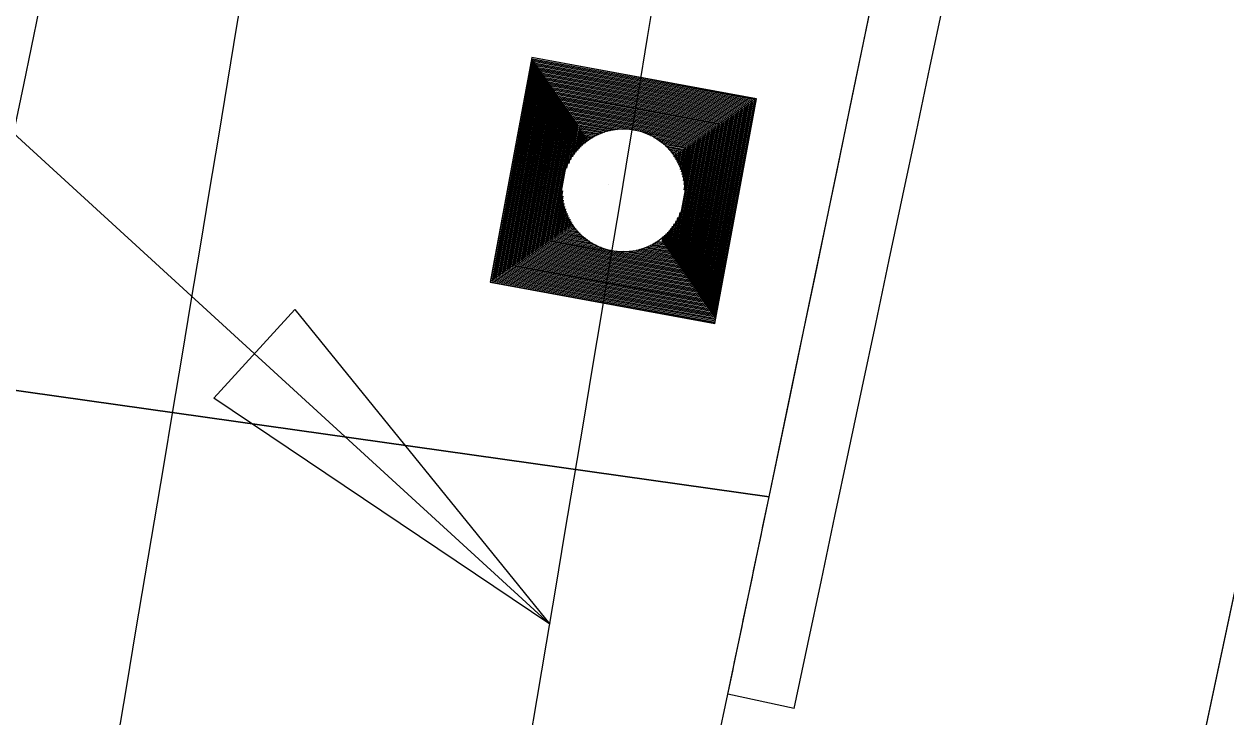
# Model space of a CAD drawing. Extents: x 14104283 to 14120882, y 8635219 to 8671666.
# Drawn here: x 14107866.18 to 14107901.63, y 8639498.08 to 8639518.52 of the extents above; entities that cross this region are included whole.
import ezdxf

# ---------------------------------------------------------------- set-up
doc = ezdxf.new("R2010")
doc.units = 0
for name, color, linetype in [('dsnCellElements', 7, 'Continuous'), ('dsnNonPlotable', 7, 'Continuous'), ('dsnPaintPlaceBrokenLineWhite', 7, 'Continuous'), ('dsnPaintPlaceEdgeLineLeftYellow', 7, 'Continuous'), ('dsnPaintPlaceEdgeLineRightWhite', 7, 'Continuous'), ('dsnPaintRemoveDoubleCenterLineYellow', 7, 'Continuous'), ('dsnShadingPaved', 7, 'Continuous'), ('dsnStdLabel', 7, 'Continuous'), ('dsnStgShadingPrevPav', 7, 'Continuous'), ('Text', 7, 'Continuous')]:
    doc.layers.add(name, color=color, linetype=linetype)

msp = doc.modelspace()

# ---------------------------------------------------------------- linework, layer by layer
at = {"layer": 'dsnCellElements'}
msp.add_circle((14107883.857, 8639513.608), 1.815, dxfattribs=at)
at = {"layer": 'dsnNonPlotable'}
msp.add_line((14107883.411, 8639513.784), (14107883.41, 8639513.78), dxfattribs=at)
at = {"layer": 'dsnPaintPlaceBrokenLineWhite'}
msp.add_arc((14101471.577, 8640578.084), 6500, 347.6102117, 351.3259889, dxfattribs=at)
at = {"layer": 'dsnPaintPlaceEdgeLineLeftYellow'}
msp.add_arc((14088910.944, 8643520.525), 19430.018, 347.6454697, 348.764283, dxfattribs=at)
at = {"layer": 'dsnPaintPlaceEdgeLineRightWhite'}
msp.add_arc((14101471.577, 8640578.084), 6488, 347.6102117, 351.3259889, dxfattribs=at)
at = {"layer": 'dsnPaintRemoveDoubleCenterLineYellow'}
msp.add_arc((14089669.259, 8643291.433), 18640.114, 347.5462626, 348.776036, dxfattribs=at)
at = {"layer": 'dsnShadingPaved'}
for centre, radius, start, end in [((14089678.7, 8643364.108), 18628, 347.714933, 348.7760361), ((14089678.7, 8643364.108), 18640, 347.714933, 348.7760361), ((14088910.944, 8643520.525), 19430.018, 347.6454697, 348.764283), ((14101471.577, 8640578.084), 6488, 347.6102117, 351.3259889), ((14101471.577, 8640578.084), 6500, 347.6102117, 351.3259889)]:
    msp.add_arc(centre, radius, start, end, dxfattribs=at)
at = {"layer": 'dsnStdLabel'}
for points in [[(14107886.559, 8639509.684), (14107887.782, 8639516.31), (14107881.155, 8639517.533), (14107879.933, 8639510.906), (14107886.559, 8639509.684)], [(14107886.556, 8639509.684), (14107887.778, 8639516.307), (14107881.158, 8639517.528), (14107879.937, 8639510.909), (14107886.56, 8639509.687)], [(14107886.552, 8639509.685), (14107887.773, 8639516.304), (14107881.161, 8639517.524), (14107879.941, 8639510.912), (14107886.56, 8639509.691)], [(14107886.544, 8639509.841), (14107887.731, 8639516.275), (14107881.19, 8639517.482), (14107879.984, 8639510.941), (14107886.567, 8639509.726)], [(14107886.515, 8639509.884), (14107887.689, 8639516.246), (14107881.219, 8639517.44), (14107880.026, 8639510.97), (14107886.574, 8639509.762)], [(14107886.486, 8639509.926), (14107887.646, 8639516.217), (14107881.249, 8639517.397), (14107880.068, 8639510.999), (14107886.58, 8639509.798)], [(14107886.457, 8639509.968), (14107887.604, 8639516.188), (14107881.278, 8639517.355), (14107880.11, 8639511.029), (14107886.544, 8639509.841)], [(14107886.427, 8639510.011), (14107887.562, 8639516.159), (14107881.307, 8639517.313), (14107880.153, 8639511.058), (14107886.515, 8639509.884)], [(14107886.398, 8639510.053), (14107887.52, 8639516.129), (14107881.336, 8639517.27), (14107880.195, 8639511.087), (14107886.486, 8639509.926)], [(14107886.369, 8639510.095), (14107887.477, 8639516.1), (14107881.365, 8639517.228), (14107880.237, 8639511.116), (14107886.457, 8639509.968)], [(14107886.34, 8639510.137), (14107887.435, 8639516.071), (14107881.394, 8639517.186), (14107880.279, 8639511.145), (14107886.427, 8639510.011)], [(14107886.311, 8639510.18), (14107887.393, 8639516.042), (14107881.423, 8639517.144), (14107880.322, 8639511.174), (14107886.398, 8639510.053)], [(14107886.282, 8639510.222), (14107887.35, 8639516.013), (14107881.452, 8639517.101), (14107880.364, 8639511.203), (14107886.369, 8639510.095)], [(14107886.253, 8639510.264), (14107887.308, 8639515.984), (14107881.481, 8639517.059), (14107880.406, 8639511.232), (14107886.34, 8639510.137)], [(14107886.224, 8639510.307), (14107887.266, 8639515.955), (14107881.511, 8639517.017), (14107880.449, 8639511.261), (14107886.311, 8639510.18)], [(14107886.195, 8639510.349), (14107887.224, 8639515.926), (14107881.54, 8639516.974), (14107880.491, 8639511.291), (14107886.282, 8639510.222)], [(14107886.165, 8639510.391), (14107887.181, 8639515.897), (14107881.569, 8639516.932), (14107880.533, 8639511.32), (14107886.253, 8639510.264)], [(14107886.136, 8639510.433), (14107887.139, 8639515.867), (14107881.598, 8639516.89), (14107880.575, 8639511.349), (14107886.224, 8639510.307)], [(14107886.107, 8639510.476), (14107887.097, 8639515.838), (14107881.627, 8639516.848), (14107880.618, 8639511.378), (14107886.195, 8639510.349)], [(14107886.078, 8639510.518), (14107887.054, 8639515.809), (14107881.656, 8639516.805), (14107880.66, 8639511.407), (14107886.165, 8639510.391)], [(14107886.049, 8639510.56), (14107887.012, 8639515.78), (14107881.685, 8639516.763), (14107880.702, 8639511.436), (14107886.136, 8639510.433)], [(14107886.02, 8639510.603), (14107886.97, 8639515.751), (14107881.714, 8639516.721), (14107880.745, 8639511.465), (14107886.107, 8639510.476)], [(14107885.991, 8639510.645), (14107886.928, 8639515.722), (14107881.743, 8639516.678), (14107880.787, 8639511.494), (14107886.078, 8639510.518)], [(14107885.962, 8639510.687), (14107886.885, 8639515.693), (14107881.773, 8639516.636), (14107880.829, 8639511.523), (14107886.049, 8639510.56)], [(14107885.933, 8639510.729), (14107886.843, 8639515.664), (14107881.802, 8639516.594), (14107880.871, 8639511.553), (14107886.02, 8639510.603)], [(14107885.903, 8639510.772), (14107886.801, 8639515.635), (14107881.831, 8639516.552), (14107880.914, 8639511.582), (14107885.991, 8639510.645)], [(14107885.874, 8639510.814), (14107886.758, 8639515.605), (14107881.86, 8639516.509), (14107880.956, 8639511.611), (14107885.962, 8639510.687)], [(14107885.845, 8639510.856), (14107886.716, 8639515.576), (14107881.889, 8639516.467), (14107880.998, 8639511.64), (14107885.933, 8639510.729)], [(14107885.816, 8639510.899), (14107886.674, 8639515.547), (14107881.918, 8639516.425), (14107881.041, 8639511.669), (14107885.903, 8639510.772)], [(14107885.787, 8639510.941), (14107886.632, 8639515.518), (14107881.947, 8639516.382), (14107881.083, 8639511.698), (14107885.874, 8639510.814)], [(14107885.758, 8639510.983), (14107886.589, 8639515.489), (14107881.976, 8639516.34), (14107881.125, 8639511.727), (14107885.845, 8639510.856)], [(14107885.729, 8639511.025), (14107886.547, 8639515.46), (14107882.005, 8639516.298), (14107881.167, 8639511.756), (14107885.816, 8639510.899)], [(14107885.7, 8639511.068), (14107886.505, 8639515.431), (14107882.035, 8639516.256), (14107881.21, 8639511.785), (14107885.787, 8639510.941)], [(14107885.671, 8639511.11), (14107886.462, 8639515.402), (14107882.064, 8639516.213), (14107881.252, 8639511.815), (14107885.758, 8639510.983)], [(14107885.641, 8639511.152), (14107886.42, 8639515.373), (14107882.093, 8639516.171), (14107881.294, 8639511.844), (14107885.729, 8639511.025)], [(14107885.612, 8639511.195), (14107886.378, 8639515.343), (14107882.122, 8639516.129), (14107881.337, 8639511.873), (14107885.7, 8639511.068)], [(14107885.583, 8639511.237), (14107886.336, 8639515.314), (14107882.151, 8639516.086), (14107881.379, 8639511.902), (14107885.671, 8639511.11)], [(14107885.554, 8639511.279), (14107886.293, 8639515.285), (14107882.18, 8639516.044), (14107881.421, 8639511.931), (14107885.641, 8639511.152)], [(14107885.525, 8639511.321), (14107886.251, 8639515.256), (14107882.209, 8639516.002), (14107881.463, 8639511.96), (14107885.612, 8639511.195)], [(14107885.496, 8639511.364), (14107886.209, 8639515.227), (14107882.238, 8639515.96), (14107881.506, 8639511.989), (14107885.583, 8639511.237)], [(14107885.467, 8639511.406), (14107886.166, 8639515.198), (14107882.267, 8639515.917), (14107881.548, 8639512.018), (14107885.554, 8639511.279)], [(14107885.438, 8639511.448), (14107886.124, 8639515.169), (14107882.297, 8639515.875), (14107881.59, 8639512.047), (14107885.525, 8639511.321)], [(14107885.409, 8639511.491), (14107886.082, 8639515.14), (14107882.326, 8639515.833), (14107881.633, 8639512.077), (14107885.496, 8639511.364)], [(14107885.379, 8639511.533), (14107886.04, 8639515.111), (14107882.355, 8639515.79), (14107881.675, 8639512.106), (14107885.467, 8639511.406)], [(14107885.35, 8639511.575), (14107885.997, 8639515.081), (14107882.384, 8639515.748), (14107881.717, 8639512.135), (14107885.438, 8639511.448)], [(14107885.321, 8639511.617), (14107885.955, 8639515.052), (14107882.413, 8639515.706), (14107881.759, 8639512.164), (14107885.409, 8639511.491)], [(14107883.844, 8639515.405), (14107882.442, 8639515.664), (14107882.183, 8639514.261)], [(14107883.688, 8639515.397), (14107882.471, 8639515.621), (14107882.247, 8639514.405)], [(14107883.57, 8639515.382), (14107882.5, 8639515.579), (14107882.303, 8639514.51)], [(14107883.471, 8639515.363), (14107882.529, 8639515.537), (14107882.356, 8639514.595)], [(14107883.386, 8639515.342), (14107882.559, 8639515.495), (14107882.406, 8639514.668)], [(14107883.309, 8639515.319), (14107882.588, 8639515.452), (14107882.455, 8639514.731)], [(14107883.239, 8639515.295), (14107882.617, 8639515.41), (14107882.502, 8639514.788)], [(14107883.174, 8639515.27), (14107882.646, 8639515.368), (14107882.548, 8639514.839)], [(14107883.115, 8639515.244), (14107882.675, 8639515.325), (14107882.594, 8639514.886)], [(14107883.059, 8639515.218), (14107882.704, 8639515.283), (14107882.639, 8639514.929)], [(14107883.006, 8639515.19), (14107882.733, 8639515.241), (14107882.683, 8639514.968)], [(14107882.956, 8639515.163), (14107882.762, 8639515.199), (14107882.727, 8639515.005)], [(14107882.909, 8639515.135), (14107882.791, 8639515.156), (14107882.77, 8639515.038)], [(14107882.865, 8639515.106), (14107882.821, 8639515.114), (14107882.812, 8639515.07)], [(14107885.654, 8639513.621), (14107885.913, 8639515.023), (14107884.511, 8639515.282)], [(14107885.646, 8639513.778), (14107885.871, 8639514.994), (14107884.654, 8639515.219)], [(14107885.631, 8639513.896), (14107885.828, 8639514.965), (14107884.759, 8639515.162)], [(14107885.612, 8639513.994), (14107885.786, 8639514.936), (14107884.844, 8639515.11)], [(14107885.591, 8639514.08), (14107885.744, 8639514.907), (14107884.917, 8639515.059)], [(14107885.568, 8639514.157), (14107885.701, 8639514.878), (14107884.98, 8639515.011)], [(14107885.544, 8639514.227), (14107885.659, 8639514.849), (14107885.037, 8639514.963)], [(14107885.519, 8639514.291), (14107885.617, 8639514.819), (14107885.088, 8639514.917)], [(14107885.493, 8639514.351), (14107885.575, 8639514.79), (14107885.135, 8639514.871)], [(14107885.467, 8639514.407), (14107885.532, 8639514.761), (14107885.178, 8639514.827)], [(14107885.44, 8639514.459), (14107885.49, 8639514.732), (14107885.217, 8639514.782)], [(14107885.412, 8639514.509), (14107885.448, 8639514.703), (14107885.254, 8639514.739)], [(14107885.384, 8639514.556), (14107885.405, 8639514.674), (14107885.288, 8639514.696)], [(14107885.355, 8639514.601), (14107885.363, 8639514.645), (14107885.319, 8639514.653)], [(14107882.06, 8639513.595), (14107881.802, 8639512.193), (14107883.204, 8639511.934)], [(14107882.068, 8639513.438), (14107881.844, 8639512.222), (14107883.06, 8639511.998)], [(14107882.084, 8639513.32), (14107881.886, 8639512.251), (14107882.956, 8639512.054)], [(14107882.102, 8639513.222), (14107881.929, 8639512.28), (14107882.87, 8639512.107)], [(14107882.123, 8639513.136), (14107881.971, 8639512.309), (14107882.798, 8639512.157)], [(14107882.146, 8639513.06), (14107882.013, 8639512.339), (14107882.734, 8639512.205)], [(14107882.17, 8639512.99), (14107882.055, 8639512.368), (14107882.677, 8639512.253)], [(14107882.195, 8639512.925), (14107882.098, 8639512.397), (14107882.626, 8639512.299)], [(14107885.292, 8639511.66), (14107885.531, 8639512.955)], [(14107882.221, 8639512.865), (14107882.14, 8639512.426), (14107882.58, 8639512.345)], [(14107882.248, 8639512.809), (14107882.182, 8639512.455), (14107882.537, 8639512.39)], [(14107882.275, 8639512.757), (14107882.225, 8639512.484), (14107882.497, 8639512.434)], [(14107882.303, 8639512.707), (14107882.267, 8639512.513), (14107882.461, 8639512.477)], [(14107882.331, 8639512.66), (14107882.309, 8639512.542), (14107882.427, 8639512.521)], [(14107882.36, 8639512.615), (14107882.351, 8639512.571), (14107882.395, 8639512.563)], [(14107885.205, 8639511.787), (14107885.359, 8639512.621)], [(14107885.234, 8639511.744), (14107885.411, 8639512.706)], [(14107885.263, 8639511.702), (14107885.468, 8639512.811)], [(14107885.001, 8639512.083), (14107885.032, 8639512.248)], [(14107885.03, 8639512.04), (14107885.076, 8639512.288)], [(14107885.059, 8639511.998), (14107885.121, 8639512.33)], [(14107885.088, 8639511.956), (14107885.166, 8639512.377)], [(14107885.117, 8639511.913), (14107885.213, 8639512.428)], [(14107885.147, 8639511.871), (14107885.26, 8639512.485)], [(14107885.176, 8639511.829), (14107885.309, 8639512.549)], [(14107884.243, 8639511.853), (14107885.292, 8639511.66)], [(14107884.329, 8639511.874), (14107885.263, 8639511.702)], [(14107884.406, 8639511.897), (14107885.234, 8639511.744)], [(14107884.476, 8639511.921), (14107885.205, 8639511.787)], [(14107884.54, 8639511.946), (14107885.176, 8639511.829)], [(14107884.6, 8639511.972), (14107885.147, 8639511.871)], [(14107884.656, 8639511.999), (14107885.117, 8639511.913)], [(14107884.709, 8639512.026), (14107885.088, 8639511.956)], [(14107884.758, 8639512.053), (14107885.059, 8639511.998)], [(14107884.805, 8639512.082), (14107885.03, 8639512.04)], [(14107884.85, 8639512.11), (14107885.001, 8639512.083)], [(14107883.87, 8639511.811), (14107885.379, 8639511.533)], [(14107884.027, 8639511.819), (14107885.35, 8639511.575)], [(14107884.145, 8639511.834), (14107885.321, 8639511.617)]]:
    msp.add_lwpolyline(points, dxfattribs=at)
at = {"layer": 'dsnStgShadingPrevPav'}
for p, q in [((14107864.34, 8639507.931), (14107888.155, 8639504.566)), ((14107888.155, 8639504.566), (14107864.34, 8639507.931)), ((14107888.895, 8639498.33), (14107886.939, 8639498.745)), ((14107888.895, 8639498.33), (14107886.939, 8639498.745))]:
    msp.add_line(p, q, dxfattribs=at)
for centre, radius, start, end in [((14098576.761, 8641447.78), 9468, 347.8072551, 351.6728455), ((14098576.761, 8641447.78), 9468, 348.1945818, 351.6728455), ((14098576.761, 8641447.78), 9488, 348.2025245, 351.6728455), ((14098576.761, 8641447.78), 9488, 348.2025245, 351.6728455), ((14098576.761, 8641447.78), 9512, 348.1761969, 351.6535365), ((14098576.761, 8641447.78), 9512, 348.2120116, 351.6535365), ((14089678.7, 8643364.108), 18616, 348.0148074, 348.7760361), ((14089678.7, 8643364.108), 18616, 348.0148074, 348.7760361), ((14089678.7, 8643364.108), 18628, 347.714997, 348.7760361), ((14098576.761, 8641447.78), 9512, 348.1761969, 348.2120116), ((14098576.761, 8641447.78), 9512, 347.6102117, 348.1761969), ((14098576.761, 8641447.78), 9512, 347.6102117, 348.1761969)]:
    msp.add_arc(centre, radius, start, end, dxfattribs=at)
at = {"layer": 'Text'}
msp.add_lwpolyline([(14107826.812, 8639567.905), (14107823.657, 8639553.952), (14107881.685, 8639500.814)], dxfattribs=at)
msp.add_lwpolyline([(14107881.685, 8639500.814), (14107871.778, 8639507.484), (14107874.171, 8639510.097)], close=True, dxfattribs=at)

doc.saveas('drawing.dxf')
